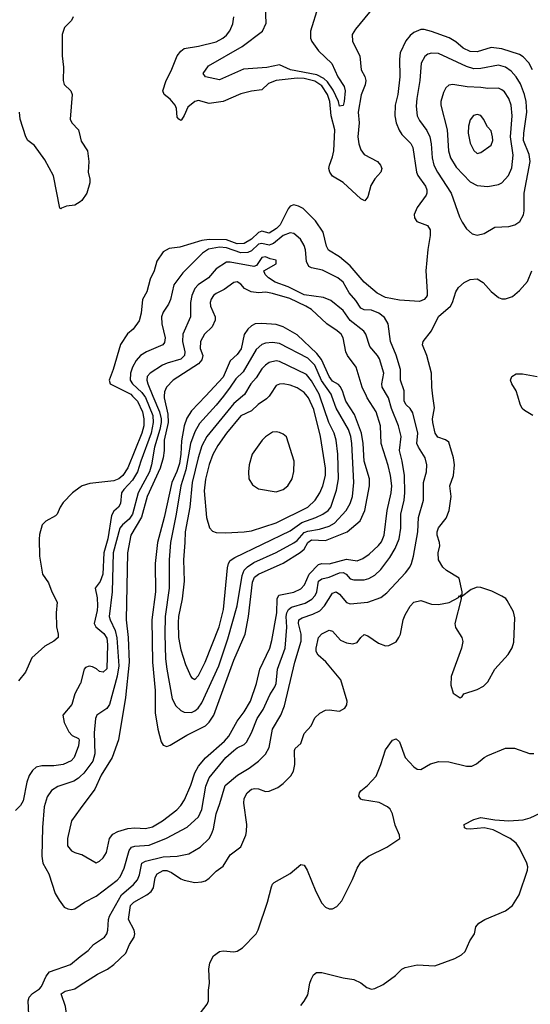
# Model space of a CAD drawing. Header units: inches. Extents: x 1682530 to 1839546, y 640742 to 791647.
# Tile 650 of 656: x 1759657 to 1762551, y 716550 to 722134. Entities that reach past the tile are written whole.
import ezdxf

# ---------------------------------------------------------------- set-up
doc = ezdxf.new("R2010")
doc.units = ezdxf.units.IN
doc.header["$MEASUREMENT"] = 0
for name, color, linetype in [('B7751', 7, 'Continuous'), ('B7752', 7, 'Continuous'), ('B7761', 7, 'Continuous'), ('B7762', 7, 'Continuous')]:
    doc.layers.add(name, color=color, linetype=linetype)

msp = doc.modelspace()

# ---------------------------------------------------------------- linework, layer by layer
at = {"layer": 'B7751', "color": 5}
for points, elevation in [([(1760000, 719482.5), (1759956.2, 719450), (1759903.5, 719396.5), (1759886.2, 719370), (1759869.5, 719330.5), (1759859.6, 719320.4), (1759804.9, 719290), (1759784.8, 719270), (1759770, 719215.1), (1759767.2, 719187.2), (1759770, 719092), (1759787.2, 718990), (1759819.7, 718939.7), (1759838.9, 718890), (1759870.2, 718830), (1759864.2, 718770), (1759864.9, 718690), (1759874.9, 718650), (1759874.4, 718630), (1759850.4, 718610), (1759799.4, 718580.6), (1759725.4, 718514.6), (1759690, 718433.2), (1759650, 718385.2)], 820), ([(1760000, 718366.6), (1759969.3, 718310), (1759952.9, 718250), (1759901.6, 718190), (1759908.8, 718148.8), (1759935.8, 718095.8), (1759954.5, 718074.5), (1759990, 718057.7), (1759994.8, 718050), (1759990, 718015.1), (1759965.5, 717950), (1759948, 717930), (1759902.8, 717910), (1759850, 717902.9), (1759782.2, 717902.2), (1759750, 717895), (1759730, 717876.1), (1759710, 717847), (1759697.6, 717810), (1759676.9, 717703.1), (1759661.9, 717678.1), (1759634, 717650)], 840), ([(1760000, 717841.1), (1759990, 717831.6), (1759964.1, 717815.9), (1759874.1, 717785.9), (1759837.2, 717762.8), (1759813.4, 717726.6), (1759795.6, 717670), (1759786.7, 717553.3), (1759783, 717390), (1759787.6, 717350), (1759821.3, 717290), (1759858.9, 717178.9), (1759880.2, 717140.2), (1759910, 717100.7), (1759930, 717090.6), (1759950, 717088), (1759970, 717090.5), (1760000, 717112.2)], 860), ([(1760000, 717657.8), (1759950.2, 717590), (1759927.4, 717490), (1759928.7, 717448.7), (1759950, 717421.1), (1759970, 717410.3), (1760000, 717401.6)], 880), ([(1759709, 716490), (1759704.4, 716570), (1759710.9, 716590), (1759729.1, 716610.9), (1759770, 716637.6), (1759781.3, 716650), (1759806.4, 716710), (1759826.7, 716733.3), (1759944.3, 716775.7), (1760000, 716820.2)], 840), ([(1760000, 716299.5), (1759975.1, 716330), (1759934.2, 716414.2), (1759916.5, 716536.5), (1759893, 716610), (1759914.8, 716625.2), (1759970, 716638.5), (1760000, 716658)], 820)]:
    msp.add_lwpolyline(points, dxfattribs=dict(at, elevation=elevation))
at = {"layer": 'B7752', "color": 5, "elevation": 780}
for points in [[(1759960.6, 722150), (1759950.2, 722130), (1759910.7, 722090), (1759898.2, 722050), (1759898.4, 721930), (1759905.4, 721865.4), (1759903.7, 721790), (1759910, 721766.7), (1759946.5, 721730), (1759954.2, 721710), (1759943.6, 721570), (1759952, 721550), (1759990, 721510.3), (1760000, 721469.5)], [(1760000, 721101.8), (1759970, 721081.5), (1759923.1, 721076.9), (1759893.9, 721066.1), (1759890, 721060.9), (1759884.7, 721064.7), (1759848.5, 721248.5), (1759799, 721339), (1759740.6, 721420.6), (1759704, 721450), (1759691.1, 721470), (1759659.8, 721570), (1759655.3, 721610)]]:
    msp.add_lwpolyline(points, dxfattribs=at)
at = {"layer": 'B7761', "color": 5}
for points, elevation in [([(1760000, 717401.6), (1760010, 717398.7), (1760090, 717352.2), (1760110, 717361.1), (1760130, 717380.3), (1760148.4, 717410), (1760166, 717490), (1760185.1, 717514.9), (1760213.6, 717530), (1760270, 717546.2), (1760310, 717550.1), (1760370, 717546.8), (1760410, 717557.1), (1760465.7, 717590), (1760547.4, 717652.6), (1760570, 717677.7), (1760590.3, 717709.7), (1760626.3, 717793.7), (1760650, 717863.5), (1760670, 717901.2), (1760710, 717947.3), (1760818.2, 718041.8), (1760841.7, 718070), (1760890, 718155.5), (1760930, 718208.6), (1760965.3, 718270), (1760999.5, 718370), (1761018.4, 718450), (1761074.3, 718570), (1761086.6, 718613.4), (1761114.1, 718770), (1761117, 718850), (1761126.1, 718870), (1761210, 718887.8), (1761250, 718906), (1761270.9, 718929.1), (1761297.8, 718990), (1761350, 719043.7), (1761370, 719050.5), (1761410, 719047.2), (1761510, 719074.6), (1761570, 719065.1), (1761601.6, 719078.4), (1761637, 719103), (1761690, 719151.5), (1761707.1, 719172.9), (1761722, 719210), (1761740.4, 719350), (1761762.2, 719450), (1761765.3, 719490), (1761758.5, 719550), (1761746.2, 719606.2), (1761705.8, 719730), (1761702.2, 719830), (1761678.1, 719910), (1761626.6, 719990), (1761621.8, 720000)], 880), ([(1760476.4, 720000), (1760476.1, 719990), (1760496.2, 719896.2), (1760498.7, 719850), (1760476.1, 719750), (1760475.6, 719690), (1760469.2, 719650), (1760452.5, 719590), (1760380.1, 719430), (1760347.7, 719312.3), (1760287.2, 719210), (1760267.6, 719110), (1760260.7, 718730), (1760271.1, 718630), (1760276.8, 718490), (1760256.8, 718290), (1760216.8, 718050), (1760181, 717950), (1760118, 717850), (1760082.5, 717770), (1760000, 717657.8)], 880), ([(1760000, 717112.2), (1760024.5, 717130), (1760090, 717163.6), (1760210, 717253.7), (1760226.2, 717273.8), (1760250, 717322.7), (1760277, 717423), (1760290, 717440.8), (1760310, 717447.5), (1760390, 717452.3), (1760488.5, 717491.5), (1760605.7, 717554.3), (1760670, 717613.4), (1760690, 717654), (1760712.1, 717787.9), (1760730, 717835.2), (1760825.9, 717950), (1760870, 717989.5), (1760890, 718004.3), (1760930, 718022.9), (1760942.8, 718037.2), (1760970.8, 718089.2), (1761003.7, 718170), (1761037.3, 718222.7), (1761074.4, 718305.6), (1761103.2, 718350), (1761111.4, 718370), (1761117.5, 718450), (1761161.8, 718570), (1761170.3, 718689.7), (1761167.9, 718750), (1761170.9, 718770), (1761181.2, 718790), (1761198.3, 718801.7), (1761275.8, 718824.2), (1761312.6, 718847.4), (1761331.3, 718868.7), (1761341.5, 718890), (1761349.9, 718950), (1761370, 718963.6), (1761410, 718972), (1761470, 718997.3), (1761490, 718999.4), (1761507.7, 718990), (1761530, 718963.9), (1761550, 718956.9), (1761610, 718958), (1761635, 718965), (1761670, 718984.8), (1761703.2, 719016.8), (1761755.1, 719084.9), (1761784.8, 719135.2), (1761807.6, 719190), (1761816.6, 719250), (1761816.2, 719330), (1761836.1, 719410), (1761839.5, 719450), (1761837.4, 719550), (1761825, 719630), (1761809.4, 719690), (1761818.1, 719770), (1761803.7, 719830), (1761764.9, 719930), (1761747.3, 719990), (1761741.3, 720000)], 860), ([(1760412.3, 720000), (1760450.3, 719910), (1760459.3, 719870), (1760458.6, 719850), (1760450.9, 719810), (1760420.3, 719710), (1760403.4, 719610), (1760392, 719570), (1760328.8, 719450), (1760297.1, 719330), (1760278.2, 719301.8), (1760240.4, 719270), (1760224.6, 719250), (1760186.7, 719110), (1760180.3, 718890), (1760164, 718750), (1760169, 718730), (1760198.1, 718670), (1760207.8, 718627.8), (1760218.5, 718470), (1760210, 718411.1), (1760165.6, 718250), (1760150, 718227.9), (1760094.4, 718190), (1760086.2, 718170), (1760078.8, 718090), (1760082, 717970), (1760070.6, 717929.4), (1760019.9, 717860.1), (1760000, 717841.1)], 860), ([(1760000, 716820.2), (1760044.4, 716855.6), (1760074.8, 716890), (1760136.8, 716930), (1760151.6, 716950), (1760157.3, 716970), (1760160.5, 717030), (1760165.9, 717050), (1760234.2, 717170), (1760302.6, 717230), (1760323.9, 717256.1), (1760335.9, 717284.1), (1760350, 717350.2), (1760370, 717361.5), (1760470, 717386.9), (1760549.9, 717390.1), (1760616, 717404), (1760679.8, 717440.2), (1760730, 717490.2), (1760744.8, 717515.2), (1760754.6, 717545.4), (1760770, 717630.7), (1760792.1, 717687.9), (1760820.6, 717790), (1760891, 717850), (1760958.2, 717890), (1761011, 717929), (1761050.5, 717969.5), (1761070, 718006.7), (1761089.5, 718110.5), (1761136.4, 718190), (1761157.7, 718242.3), (1761215.8, 718490), (1761251.7, 718610), (1761253.1, 718650), (1761237.6, 718710), (1761239.5, 718730), (1761257.7, 718742.3), (1761317.8, 718762.2), (1761357.6, 718782.4), (1761385.3, 718810), (1761430, 718881.2), (1761450, 718888.4), (1761470, 718876.8), (1761510, 718829.2), (1761530, 718820.7), (1761630, 718831), (1761703.7, 718856.3), (1761737.2, 718882.8), (1761843.3, 718996.7), (1761868.1, 719030), (1761877, 719050), (1761888.8, 719091.2), (1761913.3, 719230), (1761917.7, 719310), (1761945.3, 719410), (1761946.1, 719510), (1761962.4, 719570), (1761964.7, 719610), (1761955.9, 719650), (1761916.3, 719710), (1761908.7, 719730), (1761913.6, 719790), (1761885, 719905), (1761870, 719929.8), (1761846.9, 719950), (1761836.9, 719970), (1761836.2, 720000)], 840), ([(1760364.3, 720000), (1760370.8, 719990.8), (1760411.4, 719890), (1760413.7, 719850), (1760401.9, 719790), (1760342.8, 719630), (1760325.1, 719570), (1760297, 719523), (1760247.2, 719470), (1760234.9, 719450), (1760229.2, 719390), (1760216.5, 719370), (1760190, 719346.4), (1760177.6, 719322.4), (1760156.4, 719190), (1760134.6, 719110), (1760128.8, 718990), (1760113, 718947), (1760084.5, 718910), (1760095.7, 718855.7), (1760097.4, 718810), (1760095.8, 718784.2), (1760079.3, 718710), (1760088.4, 718690), (1760133.1, 718653.1), (1760150, 718626.5), (1760155.3, 718590), (1760150, 718452), (1760130, 718433.6), (1760110, 718437.2), (1760093.1, 718453.1), (1760070, 718463.7), (1760050, 718467.5), (1760030, 718459.3), (1760023.2, 718450), (1760001.9, 718370), (1760000, 718366.6)], 840), ([(1760000, 716658), (1760098.3, 716721.7), (1760154, 716750), (1760190, 716776.3), (1760259.4, 716840.6), (1760279.3, 716890), (1760306.2, 716930), (1760309, 716950), (1760306.5, 716970), (1760273.9, 717030), (1760284.6, 717110), (1760303.7, 717130), (1760377.4, 717170), (1760402.7, 717190), (1760415.9, 717210), (1760425.3, 717270), (1760435.4, 717290), (1760470, 717309.2), (1760490, 717308.8), (1760517, 717297), (1760570, 717261.1), (1760590, 717253.7), (1760650, 717241.3), (1760690, 717243.6), (1760710, 717250.2), (1760730, 717265.2), (1760770, 717304.4), (1760810, 717334), (1760850, 717396.9), (1760910, 717442.4), (1760938.3, 717510), (1760943.2, 717530), (1760943.4, 717570), (1760927.5, 717690), (1760930, 717716.4), (1760946.4, 717750), (1760970, 717769.3), (1760990, 717774), (1761010, 717771.8), (1761050, 717756.3), (1761070, 717758.5), (1761119.9, 717780.1), (1761150, 717801.5), (1761193.6, 717846.4), (1761208.4, 717871.6), (1761216.8, 717910), (1761214.2, 717990), (1761218.8, 718001.2), (1761250.8, 718029.2), (1761270, 718085.2), (1761308.9, 718130), (1761330, 718174), (1761358.2, 718201.8), (1761390, 718218.3), (1761410, 718220.9), (1761470, 718212), (1761499.6, 718230), (1761511.4, 718248.6), (1761513.6, 718270), (1761477.1, 718390), (1761391.8, 718491.8), (1761348.8, 718530), (1761337.1, 718550), (1761336.7, 718570), (1761349.8, 718630), (1761370, 718650.2), (1761411.8, 718671.8), (1761430, 718665.5), (1761475.1, 718615.1), (1761510, 718600.6), (1761545.8, 718594.2), (1761570, 718602), (1761590, 718630.4), (1761610, 718647.7), (1761630, 718640.2), (1761690, 718597.4), (1761730, 718583.8), (1761750, 718584.1), (1761790, 718606.4), (1761806.5, 718630), (1761814.7, 718650), (1761829.9, 718730.1), (1761840.8, 718759.2), (1761870, 718808.5), (1761890, 718830.2), (1761930, 718840.7), (1761990, 718819.7), (1762030, 718817.7), (1762090.8, 718829.2), (1762143.6, 718856.4), (1762150, 718866), (1762159.8, 718859.8), (1762159.1, 718850), (1762122.4, 718710), (1762126.4, 718686.4), (1762163.1, 718630), (1762168.5, 718608.5), (1762161.1, 718570), (1762101.6, 718410), (1762099.9, 718359.9), (1762114.4, 718314.4), (1762152.7, 718287.3), (1762165.2, 718294.8), (1762174, 718310), (1762250, 718335), (1762284.9, 718355.1), (1762310, 718379.5), (1762350, 718450.3), (1762425.7, 718534.3), (1762448.4, 718571.6), (1762457, 718603), (1762462.8, 718742.8), (1762455.6, 718775.6), (1762420.3, 718840.3), (1762411.4, 718851.4), (1762390, 718864.8), (1762332.3, 718892.3), (1762270, 718914.2), (1762250, 718916), (1762216.5, 718903.5), (1762160.4, 718860.4), (1762158, 718870), (1762164.7, 718875.3), (1762165.1, 718890), (1762147.6, 718967.6), (1762075.6, 719010), (1762055.1, 719030), (1762029.7, 719070), (1762028.2, 719110), (1762038, 719150), (1762036.9, 719170), (1762023.8, 719210), (1762023.7, 719230), (1762030, 719251.8), (1762073.1, 719306.9), (1762091.5, 719350), (1762101.9, 719430), (1762095, 719490), (1762115.7, 719550), (1762121.9, 719610), (1762116.1, 719650), (1762090, 719737.3), (1762070, 719752.3), (1762027.2, 719767.2), (1762011.1, 719790), (1761997.7, 719850), (1761996.9, 719870), (1762007.4, 719932.6), (1761999, 720000)], 820), ([(1760297, 720000), (1760324.7, 719970), (1760352.6, 719910), (1760361.5, 719870), (1760359.7, 719830), (1760350, 719788.9), (1760270, 719591.9), (1760242.1, 719550), (1760219.3, 719530), (1760190, 719518.3), (1760055.3, 719504.7), (1760010.2, 719490), (1760000, 719482.5)], 820), ([(1760709.8, 720000), (1760630, 719915), (1760604.8, 719875.2), (1760588.9, 719831.1), (1760574, 719746), (1760569.8, 719670), (1760561.9, 719618.1), (1760547.9, 719572.1), (1760518.6, 719510), (1760476, 719310), (1760437.4, 719170), (1760424.7, 719050), (1760426.5, 718890), (1760406.5, 718730), (1760409.7, 718489.7), (1760425.3, 718330), (1760423.9, 718203.9), (1760439.5, 718110), (1760458.6, 718038.6), (1760470, 718020.3), (1760490, 718011.7), (1760510, 718019), (1760603.8, 718076.2), (1760710, 718129), (1760731, 718150), (1760758.1, 718190), (1760870, 718502.4), (1760934.3, 718650), (1760954.6, 718750), (1760976.1, 718943.9), (1760988.2, 718971.8), (1761010, 718988.7), (1761150, 719051), (1761246.7, 719113.3), (1761268.8, 719131.2), (1761290.7, 719170), (1761310, 719185), (1761390, 719180.7), (1761512.5, 719230), (1761587.4, 719292.6), (1761612.6, 719350), (1761638.9, 719490), (1761639.4, 719530), (1761609, 719630), (1761603.6, 719730), (1761593.4, 719790), (1761555.3, 719895.3), (1761504.9, 719970), (1761495.4, 720000)], 920), ([(1760811.2, 720000), (1760770, 719948.7), (1760676.2, 719843.8), (1760650, 719797.1), (1760625.2, 719730), (1760598.8, 719581.2), (1760570.1, 719490.1), (1760544, 719330), (1760510.9, 719170), (1760504, 719070), (1760503.4, 718910), (1760481.9, 718750), (1760479.4, 718650), (1760483.4, 718510), (1760490, 718450.8), (1760521.6, 718281.6), (1760542.4, 718242.4), (1760570, 718217.1), (1760590, 718207.3), (1760630, 718204.6), (1760650, 718213.9), (1760668.2, 718230), (1760690, 718259.2), (1760786.1, 718470), (1760837.5, 718622.5), (1760888.7, 718810), (1760917.3, 718982.7), (1760928.7, 719011.3), (1760948.3, 719031.7), (1760984.8, 719055.2), (1761110, 719111.7), (1761210, 719166.5), (1761230, 719180.8), (1761270, 719225.1), (1761290, 719232.9), (1761355.8, 719244.2), (1761410, 719262.2), (1761440.5, 719279.5), (1761507.9, 719350), (1761529.9, 719390), (1761543.6, 719430), (1761550.8, 719510), (1761538.6, 719730), (1761532.9, 719770), (1761520.3, 719810), (1761450.4, 719930.4), (1761425.3, 720000)], 940), ([(1760919.8, 720000), (1760870, 719957.4), (1760717.4, 719770), (1760690, 719718), (1760668.2, 719650), (1760634.8, 719510), (1760621.2, 719370), (1760593.9, 719230), (1760593.8, 719170), (1760584.9, 719070), (1760588.3, 718950), (1760577.8, 718850), (1760556.1, 718750), (1760555, 718715), (1760557.3, 718630), (1760570, 718560.3), (1760596.5, 718476.5), (1760626, 718410), (1760630, 718403), (1760650, 718392.4), (1760670, 718414), (1760708.8, 718490), (1760787.6, 718690), (1760811.6, 718790), (1760834, 719026), (1760839.5, 719050), (1760850, 719067.1), (1760875.7, 719084.3), (1761190, 719235.1), (1761256.5, 719283.5), (1761336, 719310), (1761375.4, 719330), (1761405.6, 719350), (1761420.4, 719370), (1761453.3, 719466.7), (1761463.3, 719530), (1761459.7, 719670), (1761450.4, 719750), (1761439.7, 719790), (1761409.9, 719849.9), (1761357.1, 720000)], 960), ([(1761070.1, 720000), (1761055.7, 719984.3), (1761008.9, 719951.1), (1760970, 719915.9), (1760910, 719887.2), (1760829.6, 719790), (1760780.1, 719719.9), (1760751.1, 719668.9), (1760730, 719611.1), (1760709.2, 719529.2), (1760702.9, 719462.9), (1760716.5, 719310), (1760732.4, 719252.4), (1760750, 719234), (1760770, 719226.7), (1760823.4, 719223.4), (1760930, 719229.5), (1760970, 719236.1), (1761110, 719280.8), (1761290, 719370.1), (1761332.1, 719410), (1761357.1, 719450), (1761374.9, 719490), (1761389.5, 719550), (1761390.9, 719590.9), (1761361.7, 719770), (1761323.2, 719923.2), (1761293.8, 719990), (1761285.8, 720000)], 980), ([(1762564.5, 719890), (1762517.4, 719917.4), (1762505.6, 719930), (1762493.2, 719953.2), (1762479.4, 720000)], 780), ([(1760663, 716477), (1760719.7, 716550), (1760726.6, 716570), (1760726.2, 716630), (1760732.8, 716670), (1760729.8, 716749.8), (1760734, 716786), (1760754.8, 716825.2), (1760790, 716850.2), (1760810, 716853.8), (1760870, 716847.1), (1760890, 716850.4), (1760919.3, 716870), (1760996.4, 716950), (1761008.2, 716971.8), (1761062.2, 717130), (1761083.5, 717216.5), (1761089.3, 717230.7), (1761099.7, 717240.3), (1761190, 717292), (1761250, 717342.4), (1761270, 717339.3), (1761286.3, 717310), (1761334.9, 717190), (1761370, 717123), (1761390, 717100.3), (1761410, 717091.8), (1761430, 717091.8), (1761455.3, 717104.7), (1761483.3, 717136.7), (1761543.1, 717256.9), (1761570, 717322.8), (1761590, 717356.4), (1761634.5, 717390), (1761738, 717442), (1761811.6, 717490), (1761809.7, 717510), (1761785.6, 717565.6), (1761769.1, 717630), (1761756, 717656), (1761741.2, 717670), (1761694.9, 717694.9), (1761599.3, 717710), (1761590, 717713.7), (1761578.4, 717730), (1761582.5, 717750), (1761590, 717760.9), (1761628.2, 717791.8), (1761676.5, 717843.5), (1761704.3, 717910), (1761730, 717992.9), (1761770, 718048.4), (1761790, 718055.5), (1761810, 718039.1), (1761841.6, 717950), (1761890, 717896.9), (1761910, 717882.9), (1761930, 717881.1), (1761985.3, 717914.7), (1762032.6, 717927.4), (1762090, 717926), (1762190, 717900.1), (1762219.9, 717900.1), (1762246.2, 717913.8), (1762289.1, 717950), (1762310, 717961.6), (1762410, 718002.7), (1762461.9, 718001.9), (1762547.1, 717972.9), (1762570, 717971.8)], 780), ([(1761250, 716544), (1761270, 716566.8), (1761290, 716602.8), (1761300.5, 716670), (1761308, 716690), (1761322.8, 716717.2), (1761339, 716730), (1761369.8, 716730.2), (1761490, 716699.2), (1761550, 716691.2), (1761590, 716671.3), (1761624.4, 716644.4), (1761650, 716635.6), (1761670, 716639), (1761717.5, 716662.5), (1761787.1, 716712.9), (1761823.1, 716750), (1761841.8, 716758.2), (1761910, 716773.6), (1762010, 716768.6), (1762122.6, 716810), (1762161, 716830), (1762181.5, 716850), (1762208.7, 716910), (1762234.3, 716950), (1762243.1, 716990), (1762259.1, 717010), (1762292.4, 717030), (1762410, 717080.4), (1762450, 717110.1), (1762488.1, 717170), (1762534.7, 717310), (1762536.7, 717330), (1762531.8, 717350), (1762490, 717435.2), (1762470, 717463.4), (1762437.4, 717490), (1762340.1, 717540.1), (1762289.4, 717550.6), (1762210, 717543), (1762190, 717545), (1762177.4, 717550), (1762175.6, 717570), (1762230, 717598.5), (1762269.8, 717610.2), (1762350, 717595.7), (1762430, 717590.7), (1762510, 717595.7), (1762550, 717608.2), (1762610, 717635.6)], 760)]:
    msp.add_lwpolyline(points, dxfattribs=dict(at, elevation=elevation))
at = {"layer": 'B7761', "color": 5, "elevation": 1020}
msp.add_lwpolyline([(1761110, 719797.3), (1761090, 719794.2), (1761050, 719768.6), (1761031.2, 719748.8), (1760974.5, 719670), (1760957, 719610), (1760953.1, 719570), (1760955.9, 719530), (1760975.6, 719495.6), (1761010, 719474.1), (1761110, 719455.7), (1761150, 719469.6), (1761176.8, 719490), (1761201.2, 719530), (1761211.3, 719571.3), (1761211.9, 719630), (1761168.2, 719768.2), (1761150, 719784.4), (1761130, 719793.5)], close=True, dxfattribs=at)
at = {"layer": 'B7762', "color": 5}
for points, elevation in [([(1761665.2, 722210), (1761559.6, 722080.4), (1761541.5, 722050), (1761542.4, 722010), (1761583.9, 721930), (1761591.5, 721850), (1761612.2, 721812.2), (1761618.5, 721790), (1761615.7, 721764.3), (1761592.6, 721707.4), (1761574.4, 721610), (1761580.8, 721550), (1761573.8, 721470), (1761579.1, 721430), (1761590, 721396.5), (1761608.9, 721368.9), (1761685.2, 721330), (1761702.7, 721310), (1761708.6, 721290), (1761702.9, 721270), (1761669.1, 721230.9), (1761646.5, 721193.5), (1761629.4, 721130.6), (1761612.5, 721107.5), (1761590, 721118.2), (1761490, 721211.8), (1761430, 721247.2), (1761413.9, 721270), (1761409.3, 721290), (1761412, 721310), (1761430, 721357.5), (1761436.5, 721390), (1761443.4, 721510), (1761422, 721590), (1761414.4, 721670), (1761401.7, 721710), (1761370, 721759.4), (1761330, 721786), (1761270, 721800.5), (1761230, 721802.7), (1761110, 721788.6), (1761067.5, 721772.5), (1761030, 721737.5), (1760970, 721729.8), (1760910, 721713.8), (1760810, 721671.2), (1760730, 721659.8), (1760670, 721676.8), (1760650, 721669.7), (1760610, 721638.3), (1760590, 721591.5), (1760573.9, 721566.1), (1760570, 721562), (1760559.6, 721570), (1760550, 721582), (1760546.4, 721630), (1760538.5, 721650), (1760510, 721684.4), (1760475.5, 721710), (1760468.7, 721730), (1760487.2, 721790), (1760515.7, 721844.3), (1760549.9, 721930.1), (1760570, 721956.5), (1760590, 721970.9), (1760670, 721984.8), (1760770, 722009.5), (1760808.5, 722030), (1760830, 722047.3), (1760848.1, 722071.9), (1760865.7, 722110), (1760870.7, 722150)], 780), ([(1761348.4, 722210), (1761305.7, 722070), (1761305.7, 722030), (1761312.8, 722010), (1761350, 721958.2), (1761426.1, 721886.1), (1761460.1, 721810), (1761496.1, 721756.1), (1761501.5, 721730), (1761495.8, 721670), (1761490, 721647.6), (1761470, 721643.7), (1761464.1, 721670), (1761434.1, 721734.1), (1761401.6, 721781.6), (1761380.7, 721800.7), (1761340.8, 721820.8), (1761192.6, 721850), (1761130, 721878), (1761057.3, 721862.7), (1760925.5, 721854.5), (1760790, 721793.5), (1760709.8, 721809.8), (1760697.6, 721830), (1760727.4, 721872.6), (1760917.3, 721982.7), (1761034, 722070), (1761054.2, 722114.2), (1761049.9, 722210)], 760), ([(1762564, 721850), (1762543.4, 721890), (1762510, 721924.2), (1762490, 721936.7), (1762390, 721969.9), (1762330, 721976.2), (1762250, 721951.8), (1762210, 721953.1), (1762170, 721973.1), (1762128.3, 722008.3), (1762091.3, 722031.3), (1761990, 722068.3), (1761950, 722078.3), (1761930, 722078), (1761890, 722062), (1761870, 722045.6), (1761845.6, 722014.4), (1761813.7, 721946.3), (1761809.1, 721910), (1761810.6, 721810), (1761799.9, 721710), (1761785.2, 721650), (1761782.7, 721590), (1761790.6, 721550), (1761807, 721507), (1761823.4, 721483.4), (1761873.1, 721433.1), (1761886, 721410), (1761906.5, 721270), (1761914, 721250), (1761956.4, 721190), (1761964.7, 721170), (1761965.3, 721150), (1761960.5, 721139.5), (1761909, 721070), (1761892, 721030), (1761894.4, 721010), (1761908, 720990), (1761967.6, 720967.6), (1761982.8, 720942.8), (1761982.7, 720910), (1761969.4, 720830.6), (1761959.3, 720710), (1761966.3, 720590), (1761966, 720570), (1761960.2, 720559.8), (1761950, 720548), (1761923.2, 720536.8), (1761810, 720542.7), (1761730, 720558.8), (1761683.2, 720583.2), (1761610, 720646.5), (1761530, 720738.6), (1761469.5, 720789.5), (1761407.4, 720827.4), (1761396.2, 720850), (1761376.7, 720930), (1761334.1, 720994.1), (1761263.2, 721063.2), (1761236.8, 721076.8), (1761210, 721083.9), (1761190, 721076.2), (1761178.2, 721061.8), (1761134.1, 720970), (1761113, 720950), (1761070, 720924), (1761030, 720934.5), (1761010, 720927), (1760970, 720889.3), (1760930, 720864.6), (1760890, 720863.5), (1760830, 720885.4), (1760730, 720888.6), (1760690, 720882), (1760564.9, 720844.9), (1760503.6, 720836.4), (1760470, 720817.6), (1760434.9, 720765.1), (1760418.2, 720710), (1760397, 720663), (1760378.3, 720590), (1760352.2, 720547.8), (1760346.3, 720470), (1760334.3, 720425.7), (1760300.2, 720379.8), (1760267.3, 720352.7), (1760228.7, 720291.3), (1760187.2, 720150), (1760163.2, 720090), (1760170, 720069.6), (1760287.8, 720010), (1760297, 720000)], 820), ([(1760000, 721469.5), (1760005.8, 721445.8), (1760040.6, 721390), (1760048.8, 721330), (1760044.3, 721270), (1760054.5, 721230), (1760054.5, 721210), (1760037.8, 721150), (1760010, 721108.6), (1760000, 721101.8)], 780), ([(1761836.2, 720000), (1761835.5, 720030), (1761815.9, 720090), (1761815.5, 720150), (1761791.6, 720231.6), (1761758.7, 720310), (1761744.8, 720410), (1761725, 720445), (1761693.3, 720470), (1761650, 720486.7), (1761610, 720488.3), (1761590, 720498.6), (1761562, 720542), (1761525.1, 720585.1), (1761490, 720645.3), (1761460.3, 720670), (1761373, 720713), (1761310, 720726.5), (1761294.8, 720734.8), (1761282.5, 720762.5), (1761276.9, 720830), (1761270, 720852.8), (1761249.4, 720889.4), (1761210, 720921.8), (1761190, 720925.9), (1761150, 720910.3), (1761094.9, 720865.1), (1761081.2, 720858.8), (1761070, 720856.1), (1761030, 720864.1), (1761010, 720860.4), (1760970, 720823.4), (1760950, 720814.7), (1760910, 720812.6), (1760830, 720840.4), (1760790, 720843.3), (1760727.3, 720832.7), (1760692.7, 720810), (1760582.1, 720697.9), (1760531.1, 720630), (1760512.1, 720547.9), (1760499.7, 720520.3), (1760470, 720476.3), (1760460.6, 720450), (1760461.9, 720410), (1760481.3, 720330), (1760477.3, 720302.7), (1760468.7, 720290), (1760376.1, 720250), (1760342.6, 720230), (1760318, 720202), (1760296.6, 720163.4), (1760284.8, 720130), (1760283.4, 720090), (1760296.8, 720070), (1760350, 720020.6), (1760364.3, 720000)], 840), ([(1761741.3, 720000), (1761711.3, 720050), (1761709.9, 720070), (1761720.4, 720130), (1761696.4, 720210), (1761684.5, 720230), (1761640.6, 720280.6), (1761618.8, 720350), (1761607.9, 720367.9), (1761530, 720427.4), (1761490, 720485), (1761421, 720541), (1761379, 720559), (1761270, 720573.3), (1761178.6, 720618.6), (1761105.5, 720645.5), (1761066.7, 720670), (1761048.6, 720690), (1761040.9, 720710), (1761110.9, 720750), (1761110.6, 720770.6), (1761077.3, 720777.3), (1761050, 720788.9), (1761030, 720785.3), (1761000, 720740), (1760984.6, 720735.4), (1760850, 720759.4), (1760830, 720758.8), (1760770, 720721.4), (1760726.3, 720670), (1760668, 720630), (1760650.1, 720609.9), (1760632.4, 720570), (1760625.7, 720530), (1760625.7, 720450), (1760582, 720350), (1760579.4, 720310), (1760592.2, 720250), (1760590.7, 720230), (1760570, 720209), (1760493, 720187), (1760465.5, 720174.5), (1760395.9, 720130), (1760379.8, 720110), (1760376.9, 720090), (1760382.8, 720070), (1760412.3, 720000)], 860), ([(1761999, 720000), (1761992.8, 720050), (1761991.6, 720130), (1761965.3, 720230), (1761939.1, 720290), (1761944, 720310), (1761991.1, 720370), (1762029.8, 720450.2), (1762098.9, 720510), (1762110, 720530.8), (1762128.6, 720591.4), (1762144.4, 720615.6), (1762176.3, 720643.7), (1762210, 720660.5), (1762250, 720664.2), (1762284.4, 720644.4), (1762330, 720592.9), (1762370, 720558.4), (1762390, 720550.4), (1762410, 720550.3), (1762450, 720563.7), (1762490, 720598.7), (1762534.5, 720650), (1762560.3, 720710)], 820), ([(1761621.8, 720000), (1761597.9, 720050), (1761563.4, 720163.4), (1761514.5, 720230), (1761504.8, 720250), (1761491.2, 720330), (1761478.4, 720350), (1761455.8, 720370), (1761397, 720410), (1761311.3, 720490), (1761278.2, 720510), (1761187.6, 720552.4), (1761090, 720582.1), (1761051.8, 720588.2), (1761010, 720585.9), (1760969.7, 720590), (1760930.8, 720610), (1760910, 720634.2), (1760890, 720647), (1760870, 720644), (1760815.7, 720604.3), (1760770, 720581.1), (1760755.8, 720570), (1760742.6, 720550), (1760736.8, 720530), (1760739.2, 720510), (1760765.5, 720450), (1760765.3, 720430), (1760747.7, 720392.3), (1760704, 720350), (1760681, 720310), (1760678.9, 720270), (1760694.7, 720230), (1760690, 720204.5), (1760670, 720182.8), (1760527.7, 720090), (1760489.7, 720050.3), (1760477, 720023), (1760476.4, 720000)], 880), ([(1761495.4, 720000), (1761485.9, 720030), (1761473.8, 720053.8), (1761464.5, 720064.5), (1761430, 720084.5), (1761410, 720109.9), (1761366.6, 720206.6), (1761341.6, 720241.6), (1761230, 720347.1), (1761150, 720391.5), (1761110, 720406.2), (1761030, 720411.9), (1760991.2, 720408.8), (1760970, 720398.6), (1760950, 720379.8), (1760930, 720348.3), (1760912.8, 720267.2), (1760890, 720235.2), (1760850, 720199.4), (1760810, 720106.7), (1760709.8, 720000)], 920), ([(1761425.3, 720000), (1761421.7, 720010), (1761367.9, 720087.9), (1761330, 720175.6), (1761290, 720214.9), (1761130, 720297.2), (1761090, 720303.4), (1761050, 720300.2), (1761028.4, 720291.6), (1760996.5, 720263.5), (1760923.7, 720136.3), (1760882.2, 720097.8), (1760850.7, 720049.3), (1760811.2, 720000)], 940), ([(1761357.1, 720000), (1761353.6, 720010), (1761310, 720086.7), (1761282.9, 720122.9), (1761130, 720195.2), (1761110, 720199), (1761071.8, 720190), (1761050, 720175.7), (1761030, 720155), (1760997.1, 720102.9), (1760966.6, 720070), (1760930.7, 720009.3), (1760919.8, 720000)], 960), ([(1762479.4, 720000), (1762470.6, 720030), (1762445.5, 720070), (1762438.3, 720090), (1762445.4, 720110), (1762470, 720126.4), (1762506.1, 720126.1), (1762589.8, 720110.2)], 780), ([(1761285.8, 720000), (1761270, 720019.6), (1761230, 720046.9), (1761190, 720062.2), (1761150, 720069.3), (1761130, 720068.1), (1761110, 720059.1), (1761079.3, 720010), (1761070.1, 720000)], 980)]:
    msp.add_lwpolyline(points, dxfattribs=dict(at, elevation=elevation))
for points, elevation in [([(1761990, 721945.2), (1761970, 721938.3), (1761953.8, 721926.2), (1761931.8, 721888.2), (1761923.9, 721790), (1761907, 721687), (1761904.4, 721644.4), (1761909.5, 721589.5), (1761922.4, 721562.4), (1761965.4, 721505.4), (1761981.6, 721470), (1761989.1, 721430), (1761994.6, 721350), (1762004.2, 721310), (1762024.8, 721270), (1762102, 721150), (1762150, 721015.5), (1762165.1, 720985.1), (1762190, 720948.2), (1762220.5, 720920.5), (1762250, 720912), (1762290, 720920.9), (1762350, 720956.9), (1762430, 720961.4), (1762462.9, 720970), (1762490.9, 720990), (1762511.9, 721028.1), (1762516.2, 721050), (1762516, 721150), (1762549.9, 721330), (1762543.7, 721370), (1762513.1, 721450), (1762513.9, 721490), (1762532, 721610), (1762526.6, 721670), (1762517.1, 721710), (1762494.7, 721770), (1762470, 721810.7), (1762442.9, 721842.9), (1762410, 721864.2), (1762370, 721875.7), (1762270, 721857.9), (1762230, 721855.9), (1762190, 721868.7), (1762030, 721942.8)], 840), ([(1762112.4, 721767.6), (1762090, 721763.1), (1762072, 721748), (1762058.3, 721721.7), (1762043.9, 721670), (1762043.6, 721650), (1762079.6, 721510), (1762087.7, 721390), (1762098.5, 721350), (1762130, 721297.4), (1762210, 721215.2), (1762250, 721193.7), (1762310, 721189.2), (1762370, 721198.9), (1762390, 721209.2), (1762427.5, 721250), (1762445.8, 721294.2), (1762454.1, 721365.9), (1762438.4, 721470), (1762449, 721590), (1762441.8, 721650), (1762430, 721687.1), (1762404.5, 721724.5), (1762390, 721737), (1762370, 721746), (1762310, 721743.9), (1762270, 721750.5), (1762193.7, 721753.7)], 860), ([(1762250, 721596.5), (1762229.6, 721590.4), (1762210, 721566), (1762200.1, 721530), (1762197.8, 721490), (1762210, 721433.4), (1762230, 721392.7), (1762250, 721374.9), (1762270, 721381.3), (1762330, 721423), (1762338, 721450), (1762336.8, 721470), (1762330, 721504), (1762307.4, 721527.4), (1762286.2, 721570), (1762270.5, 721590.5)], 880)]:
    msp.add_lwpolyline(points, close=True, dxfattribs=dict(at, elevation=elevation))

doc.saveas('drawing.dxf')
